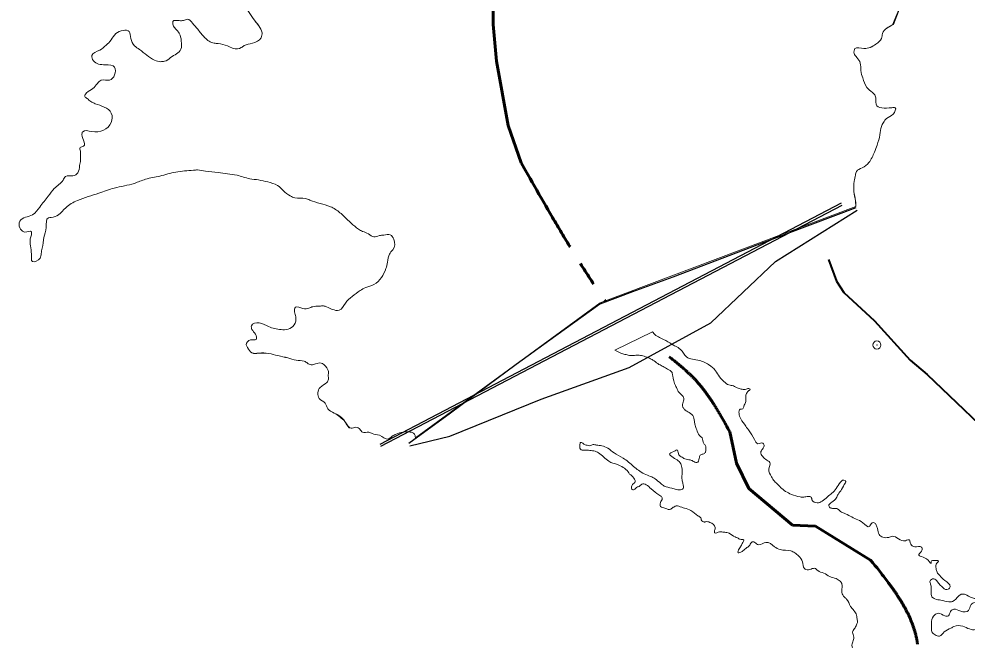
# Model space of a CAD drawing. Extents: x 553962 to 842807, y 8883888 to 9032388.
# Drawn here: x 570285 to 579039, y 8985361 to 8991098 of the extents above; entities that cross this region are included whole.
import ezdxf

# ---------------------------------------------------------------- set-up
doc = ezdxf.new("R2010")
doc.units = 0
doc.header["$LTSCALE"] = 150
doc.header["$PDMODE"] = 32
doc.header["$PDSIZE"] = 75
doc.linetypes.add('LONG_DASH_SHORT_DASH', pattern=[9.9, 6, -1.2, 1.5, -1.2])
for name, color, linetype, lineweight in [('12', 7, 'Continuous', 25), ('25', 7, 'Continuous', 13), ('7', 7, 'LONG_DASH_SHORT_DASH', 60)]:
    doc.layers.add(name, color=color, linetype=linetype, lineweight=lineweight)

msp = doc.modelspace()

# ---------------------------------------------------------------- linework, layer by layer
at = {"layer": '12', "lineweight": 40}
msp.add_lwpolyline([(577759.9, 8988875.8), (577832.5, 8988674.7), (577901.5, 8988571.1), (578184.7, 8988310.3), (578513.4, 8987946.2), (578671.2, 8987814.3), (579419.2, 8987100.9), (579808.1, 8986794.1), (580283, 8986357.3), (580496.3, 8986108), (581364.8, 8985224.5), (581561.3, 8985062.5), (582162.5, 8984452.7), (582384.7, 8984161.9), (582616.4, 8983918.8), (582880.2, 8983596.7), (583472.4, 8982628.4), (583582.5, 8982317.7), (583621.7, 8982083.2), (583591.6, 8981897.8), (583552.5, 8981370), (583461.7, 8980518.1), (583461.7, 8980001.2)], dxfattribs=at)
at = {"layer": '25'}
for p, q in [((578359.3, 8991047.5), (578446.9, 8991274.5)), ((578012.7, 8989366.8), (575651.3, 8988475.2)), ((576135.2, 8988209.5), (575788.1, 8988037.5)), ((576135.2, 8988209.5), (575788.1, 8988037.5)), ((576089.5, 8987971), (576313.7, 8988093.8))]:
    msp.add_line(p, q, dxfattribs=at)
at = {"layer": '25', "lineweight": 25}
for p, q in [((577877.7, 8989395.6), (573616.6, 8987168.4)), ((573625.3, 8987151.7), (577886.4, 8989378.8))]:
    msp.add_line(p, q, dxfattribs=at)
at = {"layer": '25'}
for points in [[(578351.6, 8991043.2), (578446.9, 8991274.5), (572334.3, 8991274.5), (572447.3, 8991102.9), (572499.8, 8991033.9)], [(573946.4, 8987228.8), (575651.3, 8988475.2), (578012.7, 8989366.8), (578009.5, 8989418.3)], [(576089.5, 8987971), (576313.7, 8988093.8), (576089.5, 8987971)]]:
    msp.add_lwpolyline(points, dxfattribs=at)
at = {"layer": '25', "lineweight": 25}
for points in [[(578012.9, 8989352.9), (577187, 8989042.7), (576324, 8988712.7), (575950.1, 8988578.7), (575647.5, 8988463.9), (575187.8, 8988130.1), (574877.2, 8987905.3), (574268.6, 8987457.2), (573884, 8987175.6)], [(573895.3, 8987154), (574263.9, 8987244.7), (575107.4, 8987587), (575919.3, 8987877.8), (576674.3, 8988291.2), (577269.1, 8988857.9), (578024.2, 8989331.3)]]:
    msp.add_lwpolyline(points, dxfattribs=at)
at = {"layer": '25'}
for points in [[(572497.9, 8989611.9), (572416.1, 8989621.7), (572298.7, 8989654.1), (572210.5, 8989666.4), (572124.8, 8989681.2), (572006.5, 8989692.2), (571934.7, 8989703.3), (571895.8, 8989700.6), (571733.8, 8989683.8), (571587.2, 8989646.9), (571453.1, 8989617.6), (571351.8, 8989579.6), (571165.1, 8989536.3), (571023.7, 8989489.3), (570824.7, 8989420.8), (570717.5, 8989353.9), (570650.5, 8989289.6), (570581.7, 8989265.5), (570557.9, 8989261.6), (570536.5, 8989171.1), (570516.3, 8989080.5), (570500.1, 8988981.1), (570490.7, 8988932), (570480, 8988888), (570410, 8988857.6), (570400.3, 8988925.5), (570389.6, 8989066.3), (570400.3, 8989105.3), (570401.2, 8989131.7), (570339.7, 8989129), (570310.5, 8989145.2), (570285.9, 8989198), (570293, 8989230.7), (570411.6, 8989290.1), (570477.3, 8989360.7), (570556.4, 8989461.5), (570612, 8989532.1), (570692.7, 8989609.1), (570714.8, 8989641.8), (570783.9, 8989649.6), (570828.7, 8989677.3), (570845.5, 8989742.8), (570853.5, 8989794.3), (570853.3, 8989809.4), (570852.4, 8989877.3), (570850.7, 8989910), (570881.9, 8989923.9), (570867.7, 8990045.8), (570873.8, 8990055.9), (570956.8, 8990057.4), (571136.7, 8990140.9), (571138, 8990227.7), (571073.1, 8990284.1), (570988.5, 8990315.2), (570949.2, 8990336.5), (570913.7, 8990362.8), (570894.5, 8990381.6), (570910.4, 8990415.6), (570967.7, 8990454.8), (571009.8, 8990502.7), (571044.6, 8990531.7), (571122.5, 8990533.2), (571168.4, 8990581.1), (571168.7, 8990652.7), (571082.9, 8990673.9), (570973, 8990711.2), (570957.2, 8990759), (571030.7, 8990809.5), (571089.2, 8990854.9), (571136.3, 8990904.1), (571180.8, 8990962.1), (571302.4, 8990981.3), (571318.4, 8990918.5), (571353.3, 8990850.7), (571399, 8990815.6), (571537.4, 8990716.7), (571595.4, 8990703), (571610.5, 8990704.3), (571630.6, 8990706.9), (571685.4, 8990741), (571779.9, 8990818), (571783.9, 8990893.5), (571765.3, 8990965.1), (571729.5, 8991007.7), (571709, 8991040.3), (571707.2, 8991075.5), (571765, 8991082), (571805.2, 8991084.6), (571839, 8991094.8), (571888.5, 8991059.7), (571937, 8991003.3)], [(571937, 8991003.3), (571888.5, 8991059.7), (571839, 8991094.8), (571805.2, 8991084.6), (571765, 8991082), (571707.2, 8991075.5), (571709, 8991040.3), (571729.5, 8991007.7), (571765.3, 8990965.1), (571783.9, 8990893.5), (571779.9, 8990818), (571685.4, 8990741), (571630.6, 8990706.9), (571610.5, 8990704.3), (571595.4, 8990703), (571537.4, 8990716.7), (571399, 8990815.6), (571353.3, 8990850.7), (571318.4, 8990918.5), (571302.4, 8990981.3), (571180.8, 8990962.1), (571136.3, 8990904.1), (571089.2, 8990854.9), (571030.7, 8990809.5), (570957.2, 8990759), (570973, 8990711.2), (571082.9, 8990673.9), (571168.7, 8990652.7), (571168.4, 8990581.1), (571122.5, 8990533.2), (571044.6, 8990531.7), (571009.8, 8990502.7), (570967.7, 8990454.8), (570910.4, 8990415.6), (570894.5, 8990381.6), (570913.7, 8990362.8), (570949.2, 8990336.5), (570988.5, 8990315.2), (571073.1, 8990284.1), (571138, 8990227.7), (571136.7, 8990140.9), (570956.8, 8990057.4), (570873.8, 8990055.9), (570867.7, 8990045.8), (570881.9, 8989923.9), (570850.7, 8989910), (570852.4, 8989877.3), (570853.3, 8989809.4), (570853.5, 8989794.3), (570845.5, 8989742.8), (570828.7, 8989677.3), (570783.9, 8989649.6), (570714.8, 8989641.8), (570692.7, 8989609.1), (570612, 8989532.1), (570556.4, 8989461.5), (570477.3, 8989360.7), (570411.6, 8989290.1), (570293, 8989230.7), (570285.9, 8989198), (570310.5, 8989145.2), (570339.7, 8989129), (570401.2, 8989131.7), (570400.3, 8989105.3), (570389.6, 8989066.3), (570400.3, 8988925.5), (570410, 8988857.6), (570480, 8988888), (570490.7, 8988932), (570500.1, 8988981.1), (570516.3, 8989080.5), (570536.5, 8989171.1), (570557.9, 8989261.6), (570581.7, 8989265.5), (570650.5, 8989289.6), (570717.5, 8989353.9), (570824.7, 8989420.8), (571023.7, 8989489.3), (571165.1, 8989536.3), (571351.8, 8989579.6), (571453.1, 8989617.6), (571587.2, 8989646.9), (571733.8, 8989683.8), (571895.8, 8989700.6), (571934.7, 8989703.3), (572006.5, 8989692.2), (572124.8, 8989681.2), (572210.5, 8989666.4), (572298.7, 8989654.1), (572416.1, 8989621.7), (572497.9, 8989611.9)], [(571937, 8991003.3), (571999.7, 8990925.5), (572088.4, 8990874.2), (572123.6, 8990870.6), (572210.7, 8990848.2), (572263.8, 8990825.7), (572337.9, 8990833.5), (572365.3, 8990852.4), (572440.4, 8990872.8), (572520.2, 8990924.6), (572529.6, 8990971.1), (572499.8, 8991033.9), (572447.3, 8991102.9)], [(572499.8, 8991033.9), (572529.6, 8990971.1), (572520.2, 8990924.6), (572440.4, 8990872.8), (572365.3, 8990852.4), (572337.9, 8990833.5), (572263.8, 8990825.7), (572210.7, 8990848.2), (572123.6, 8990870.6), (572088.4, 8990874.2), (571999.7, 8990925.5), (571937, 8991003.3)], [(578359.3, 8991047.5), (578299.4, 8991013.4), (578258.6, 8990964.2), (578249.2, 8990917.7), (578198.3, 8990864.7), (578087, 8990825.4), (578004, 8990823.9), (577997.1, 8990778.6), (578021.5, 8990742.2), (578053.6, 8990690.8), (578058.4, 8990620.4), (578075.6, 8990552.5), (578114.5, 8990465.9), (578165.5, 8990418.3), (578191, 8990388.2), (578198.4, 8990310.2), (578343.4, 8990278), (578376.1, 8990276.8), (578356.8, 8990218.9), (578295.7, 8990178.5), (578267.3, 8990142), (578247.7, 8990103), (578234.9, 8990028.7), (578208.6, 8989933.1), (578184.3, 8989867.7), (578131.6, 8989770.7), (578070.7, 8989722.7), (578017.1, 8989688.6), (578008.7, 8989655.9), (577998.2, 8989599.3), (577994.4, 8989505), (578009.5, 8989418.3), (578012.7, 8989366.8)], [(578198.3, 8990864.7), (578249.2, 8990917.7), (578258.6, 8990964.2), (578299.4, 8991013.4), (578351.6, 8991043.2)], [(578009.5, 8989418.3), (577994.4, 8989505), (577998.2, 8989599.3), (578008.7, 8989655.9), (578017.1, 8989688.6), (578070.7, 8989722.7), (578131.6, 8989770.7), (578184.3, 8989867.7), (578208.6, 8989933.1), (578234.9, 8990028.7), (578247.7, 8990103), (578267.3, 8990142), (578295.7, 8990178.5), (578356.8, 8990218.9), (578376.1, 8990276.8), (578343.4, 8990278), (578198.4, 8990310.2), (578191, 8990388.2), (578165.5, 8990418.3), (578114.5, 8990465.9), (578075.6, 8990552.5), (578058.4, 8990620.4), (578053.6, 8990690.8), (578021.5, 8990742.2), (577997.1, 8990778.6), (578004, 8990823.9), (578087, 8990825.4), (578198.3, 8990864.7)], [(573946.4, 8987228.8), (573942.2, 8987251.7), (573936.8, 8987263.8), (573898.8, 8987282.6), (573768.4, 8987263.3), (573732.2, 8987244.3), (573693.6, 8987217.8), (573613.9, 8987252.8), (573547, 8987267.7), (573515.4, 8987281.4), (573456.3, 8987280), (573433.3, 8987308.8), (573396.6, 8987326.3), (573352.8, 8987317.4), (573295.3, 8987380.1), (573196.2, 8987457.7), (573136.6, 8987497.8), (573112, 8987549.3), (573058.6, 8987593.1), (573066, 8987695), (573128.2, 8987739.2), (573142.9, 8987771.9), (573142.1, 8987824.7), (573143.3, 8987828.5), (573127.6, 8987875), (573074.2, 8987920.1), (573005.3, 8987906), (572963.7, 8987908.4), (572949.8, 8987918.4), (572918.1, 8987935.9), (572845, 8987947), (572768.1, 8987966.9), (572676, 8987988), (572591.5, 8988009.2), (572499.7, 8988011.4), (572436.8, 8988013.7), (572394.6, 8988063.9), (572384.2, 8988087.7), (572423.8, 8988133.1), (572476.6, 8988138.3), (572468.4, 8988187.3), (572436.4, 8988230), (572432.1, 8988263.9), (572503.4, 8988290.5), (572590.6, 8988256.8), (572705.4, 8988228.2), (572769.5, 8988232.2), (572826.8, 8988271.4), (572840.8, 8988346.8), (572828.9, 8988392.1), (572838.4, 8988434.8), (572907.7, 8988423.7), (572962.9, 8988427.7), (572999.2, 8988440.3), (573054.4, 8988445.5), (573062, 8988445.6), (573097.2, 8988446.9), (573126.2, 8988438.2), (573178.1, 8988415.7), (573242.3, 8988407.1), (573299.2, 8988471.4), (573362.5, 8988535.7), (573437.2, 8988588.7), (573487.1, 8988616.6), (573563.4, 8988645.7), (573631.6, 8988710), (573673.3, 8988791.9), (573687.5, 8988852.3), (573707.9, 8988926.5), (573725.1, 8988953), (573737.5, 8988965.6), (573746.2, 8989062.4), (573713, 8989103.8), (573653.9, 8989102.3), (573613.8, 8989097.2), (573561.1, 8989084.5), (573511.7, 8989113.2), (573458.6, 8989135.7), (573420.6, 8989157), (573288.3, 8989273.5), (573248.8, 8989308.6), (573161.3, 8989363.7), (573065.3, 8989393.6), (572971.9, 8989424.7), (572928.9, 8989440.9), (572833.3, 8989444.4), (572790.3, 8989463.1), (572725.5, 8989513.2), (572673.4, 8989559.6), (572582.4, 8989592), (572497.9, 8989611.9)], [(572497.9, 8989611.9), (572582.4, 8989592), (572673.4, 8989559.6), (572725.5, 8989513.2), (572790.3, 8989463.1), (572833.3, 8989444.4), (572928.9, 8989440.9), (572971.9, 8989424.7), (573065.3, 8989393.6), (573161.3, 8989363.7), (573248.8, 8989308.6), (573288.3, 8989273.5), (573420.6, 8989157), (573458.6, 8989135.7), (573511.7, 8989113.2), (573561.1, 8989084.5), (573613.8, 8989097.2), (573653.9, 8989102.3), (573713, 8989103.8), (573746.2, 8989062.4), (573737.5, 8988965.6), (573725.1, 8988953), (573707.9, 8988926.5), (573687.5, 8988852.3), (573673.3, 8988791.9), (573631.6, 8988710), (573563.4, 8988645.7), (573487.1, 8988616.6), (573437.2, 8988588.7), (573362.5, 8988535.7), (573299.2, 8988471.4), (573242.3, 8988407.1), (573178.1, 8988415.7), (573126.2, 8988438.2), (573097.2, 8988446.9), (573062, 8988445.6), (573054.4, 8988445.5), (572999.2, 8988440.3), (572962.9, 8988427.7), (572907.7, 8988423.7), (572838.4, 8988434.8), (572828.9, 8988392.1), (572840.8, 8988346.8), (572826.8, 8988271.4), (572769.5, 8988232.2), (572705.4, 8988228.2), (572590.6, 8988256.8), (572503.4, 8988290.5), (572432.1, 8988263.9), (572436.4, 8988230), (572468.4, 8988187.3), (572476.6, 8988138.3), (572423.8, 8988133.1), (572384.2, 8988087.7), (572394.6, 8988063.9), (572436.8, 8988013.7), (572499.7, 8988011.4)], [(576313.7, 8988093.8), (576236.8, 8988136.9), (576148, 8988192), (576135.2, 8988209.5)], [(576313.7, 8988093.8), (576236.8, 8988136.9), (576148, 8988192), (576135.2, 8988209.5)], [(575788.1, 8988037.5), (575861.4, 8988005), (575900.6, 8987995.1), (575944.6, 8987988.9), (575993.6, 8987992.8), (576032.6, 8987989.2), (576084.4, 8987973), (576089.5, 8987971)], [(575788.1, 8988037.5), (575861.4, 8988005), (575900.6, 8987995.1), (575944.6, 8987988.9), (575993.6, 8987992.8), (576032.6, 8987989.2), (576084.4, 8987973), (576089.5, 8987971)], [(577145.8, 8987117.4), (577157, 8987132.6), (577165.3, 8987162.8), (577153.8, 8987180.3), (577107.4, 8987173.9), (577075.4, 8987214), (577027.8, 8987293.1), (576995.8, 8987337), (576949.6, 8987404.8), (576933.8, 8987455), (576944.6, 8987492.8), (576968.4, 8987497.9), (576979.4, 8987523), (576992.8, 8987554.5), (576997.2, 8987597.3), (576996.9, 8987622.4), (577004.2, 8987640), (577023.9, 8987665.2), (577031.5, 8987667.8), (577036.4, 8987674.1), (577031.2, 8987682.9), (576999.9, 8987679), (576962.2, 8987677.6), (576926.8, 8987686.3), (576881.3, 8987708.8), (576840.9, 8987717.5), (576794, 8987748.8), (576742.9, 8987807.7), (576707, 8987861.7), (576677.7, 8987888), (576663.7, 8987898), (576567.9, 8987942.7), (576447.7, 8987977.8), (576392.7, 8988045.6), (576345.7, 8988075.6), (576313.7, 8988093.8)], [(572499.7, 8988011.4), (572591.5, 8988009.2), (572676, 8987988), (572768.1, 8987966.9), (572845, 8987947), (572918.1, 8987935.9), (572949.8, 8987918.4), (572963.7, 8987908.4), (573005.3, 8987906), (573074.2, 8987920.1), (573127.6, 8987875), (573143.3, 8987828.5), (573142.1, 8987824.7), (573142.9, 8987771.9), (573128.2, 8987739.2), (573066, 8987695), (573058.6, 8987593.1), (573112, 8987549.3), (573136.6, 8987497.8), (573196.2, 8987457.7), (573295.3, 8987380.1)], [(576089.5, 8987971), (576123.6, 8987955.5), (576150.2, 8987939.2), (576194.7, 8987907.9), (576233.9, 8987886.7), (576274.5, 8987864.2), (576315.1, 8987831.6), (576321.8, 8987800.2), (576348.2, 8987711), (576362.5, 8987679.6), (576376.7, 8987652), (576404.7, 8987624.4), (576424, 8987594.3), (576424.2, 8987580.5), (576412.2, 8987537.7), (576415, 8987513.8), (576429.2, 8987492.5), (576462.2, 8987468.7), (576506.6, 8987436.1), (576522.5, 8987379.6), (576528, 8987345.7), (576543.6, 8987304.2), (576569.5, 8987250.2), (576592.4, 8987227.7), (576608.2, 8987177.4), (576624.9, 8987154.9), (576626.5, 8987124.7), (576623.2, 8987094.5), (576600.8, 8987079.3), (576575.8, 8987069.2), (576566.1, 8987040.3), (576544, 8987000), (576507.3, 8987015), (576482.1, 8987024.9), (576434.2, 8987034.8), (576399.9, 8987054.9), (576383.5, 8987066.1), (576371.8, 8987092.5), (576366.4, 8987115.1), (576331.4, 8987103.7), (576292.8, 8987078.4), (576301.7, 8987065.9), (576390.6, 8986999.5), (576406.3, 8986955.6), (576407.2, 8986890.2), (576407.9, 8986842.4), (576416, 8986803.5), (576418.6, 8986790.9), (576419, 8986762), (576405.3, 8986751.9), (576355.1, 8986751.7), (576312.2, 8986764.2), (576244, 8986784.1), (576211, 8986807.9), (576158.8, 8986850.5), (576117.1, 8986873), (576057.7, 8986895.4), (576005.7, 8986929.2), (575959.9, 8986965.6), (575864.6, 8987042), (575779.7, 8987090.7), (575722.5, 8987133.3), (575666.9, 8987155.8), (575619, 8987161.9), (575586.3, 8987166.9), (575555, 8987156.7), (575531.1, 8987160.4), (575499.5, 8987170.4), (575480.4, 8987185.4), (575470.4, 8987185.4), (575465.5, 8987176.6), (575463.4, 8987145.1), (575468.7, 8987123.8), (575511.6, 8987113.8), (575544.3, 8987113.9), (575593.4, 8987107.8), (575637.6, 8987090.3), (575730.5, 8987012.7), (575749.5, 8987002.6), (575767.1, 8986996.4), (575793.6, 8986989), (575811.3, 8986982.7), (575863.2, 8986956.5), (575910.3, 8986915.1), (575923.2, 8986893.8)], [(573295.3, 8987380.1), (573352.8, 8987317.4), (573396.6, 8987326.3), (573433.3, 8987308.8), (573456.3, 8987280), (573515.4, 8987281.4), (573547, 8987267.7), (573613.9, 8987252.8), (573693.6, 8987217.8), (573732.2, 8987244.3), (573768.4, 8987263.3), (573898.8, 8987282.6), (573936.8, 8987263.8), (573942.2, 8987251.7), (573946.4, 8987228.8)], [(579273.6, 8985691.7), (579262.6, 8985760.8), (579270.4, 8985832.5), (579275.2, 8985853.9), (579250.6, 8985814.9), (579184.7, 8985756.8), (579106.9, 8985746.5), (579036.1, 8985776.5), (578994.5, 8985786.4), (578962.1, 8985768.7), (578903.7, 8985717), (578869.8, 8985714.4), (578797.9, 8985729.3), (578742.4, 8985741.7), (578714.5, 8985761.7), (578707.6, 8985808.2), (578707.1, 8985839.7), (578702.8, 8985878.6), (578696.2, 8985903.7), (578709.8, 8985921.4), (578732.3, 8985927.7), (578766.7, 8985898.9), (578819, 8985842.5), (578840.5, 8985828.7), (578865.7, 8985831.3), (578882.9, 8985854), (578833.1, 8985911.7), (578787.2, 8985956.8), (578761.7, 8985989.4), (578753.7, 8986022.1), (578752, 8986049.7), (578760.5, 8986071.1), (578775.4, 8986088.8), (578774.1, 8986093.8), (578747.6, 8986095), (578707.5, 8986087.3), (578709, 8986071), (578678.5, 8986098.6), (578594.8, 8986151.1), (578625.6, 8986195.2), (578619, 8986220.3), (578556.1, 8986222.7), (578525.7, 8986238.9), (578514.1, 8986259), (578507.4, 8986286.6), (578469.8, 8986279), (578348.6, 8986320.1), (578316, 8986310), (578261.9, 8986311.1), (578227.7, 8986334.8), (578211.8, 8986392.6), (578200, 8986424), (578182.2, 8986445.3), (578162.1, 8986442.8), (578137.4, 8986408.8), (578076.6, 8986445), (578015.8, 8986477.6), (577903.1, 8986532.5), (577871.5, 8986547.5), (577847.3, 8986571.3), (577798.2, 8986577.5), (577769.1, 8986588.7), (577762.6, 8986601.3), (577791.1, 8986635.3), (577830.8, 8986673.1), (577847.9, 8986707.1), (577881.3, 8986751.2), (577915.6, 8986814.2), (577920.5, 8986825.5), (577912.8, 8986834.3), (577832.1, 8986761.1), (577791.2, 8986718.3), (577750.2, 8986684.2), (577700.5, 8986642.6), (577655.4, 8986628.6), (577607.2, 8986657.4), (577600.7, 8986678.7), (577572.9, 8986687.5), (577531.5, 8986682.3), (577497.5, 8986683.5), (577418, 8986707.1), (577317.8, 8986770.9), (577294.8, 8986796), (577260.4, 8986828.6), (577233.5, 8986870), (577208.6, 8986939.1), (577217.8, 8987002), (577178.5, 8987030.8), (577145.3, 8987065.9), (577133.7, 8987086), (577145.8, 8987117.4)], [(575923.2, 8986893.8), (575963.9, 8986856.2), (575972, 8986817.2), (575957.1, 8986804.6), (575947.2, 8986790.8), (575941.3, 8986763.1), (575947.8, 8986750.5), (575959.1, 8986749.3), (575971.6, 8986754.4), (575980.3, 8986763.2), (575997.7, 8986775.8), (576001.5, 8986777.1), (576012.7, 8986780.9), (576035.1, 8986801.1), (576122.4, 8986758.6), (576194.8, 8986702.2), (576212.6, 8986691), (576225.5, 8986668.4), (576218.2, 8986649.5), (576204.9, 8986610.5), (576210.1, 8986595.4), (576227.8, 8986586.7), (576267, 8986572.9), (576280.9, 8986566.7), (576303.5, 8986570.5), (576315.9, 8986580.6), (576338.4, 8986593.3), (576352.1, 8986600.8), (576405.1, 8986587.2), (576429.1, 8986579.7), (576489.7, 8986557.2), (576553.2, 8986509.7), (576569.7, 8986500.9), (576585.2, 8986473.3), (576585.2, 8986472), (576599.2, 8986457), (576610.6, 8986449.5), (576619.4, 8986452), (576654.6, 8986452.1), (576664.7, 8986448.4), (576714.4, 8986402), (576708.5, 8986371.8), (576708.8, 8986350.5), (576730.2, 8986351.8), (576752.6, 8986361.9), (576784.1, 8986358.2), (576821.9, 8986354.6), (576842.1, 8986348.3), (576896.6, 8986313.3), (576920.6, 8986304.6), (576944.7, 8986292.1), (576977.4, 8986288.4), (576964.1, 8986253.1), (576946.9, 8986222.9), (576924.8, 8986182.6), (576926.3, 8986167.5), (576942.6, 8986170.1), (576968.8, 8986184), (577006.1, 8986215.6), (577033.4, 8986238.3), (577037.1, 8986248.3), (577063.2, 8986269.8), (577096.1, 8986249.8), (577113.8, 8986242.3), (577181.4, 8986263.8), (577262.4, 8986223.8), (577313.1, 8986196.3), (577412.6, 8986185.3), (577449.3, 8986166.6), (577483.6, 8986137.8), (577520.8, 8986085.1), (577538, 8986021), (577550.7, 8986012.2), (577598.4, 8986017.4), (577639.8, 8986021.3), (577660.2, 8986002.5), (577717.1, 8985980), (577771.6, 8985947.5), (577830.9, 8985928.8), (577867.7, 8985905.1), (577884.4, 8985877.4), (577883.7, 8985835.9), (577886.9, 8985789.4), (577917.6, 8985748), (577926.6, 8985739.3), (577963.9, 8985672.7), (577987, 8985642.6), (578015.2, 8985602.5), (578024.6, 8985556), (578026.3, 8985522.1), (578017.8, 8985501.9)], [(579238.3, 8985520.6), (579223.2, 8985518.1), (579188.2, 8985501.6), (579159.6, 8985477.6), (579118.4, 8985457.4), (579063, 8985463.5), (578998.6, 8985488.5), (578918.1, 8985487), (578890.3, 8985471.6), (578828.3, 8985436.4), (578783.6, 8985398.6), (578744.5, 8985409.8), (578712.6, 8985439.8), (578712, 8985481.3), (578710.1, 8985534.1), (578741.9, 8985595.8), (578773.2, 8985608.5), (578833.9, 8985584.4), (578866.5, 8985586.2), (578887.3, 8985626.4), (578918.5, 8985646.7), (578980.3, 8985628), (579053.1, 8985635.7), (579072.6, 8985682.3), (579099.9, 8985706.3), (579214.6, 8985686.5), (579237.2, 8985686.6), (579259.8, 8985687.9), (579273.6, 8985691.7)], [(578017.8, 8985501.9), (578000.7, 8985466.7), (577982.3, 8985433.9), (577988.9, 8985411.3), (577990.8, 8985366), (577977.5, 8985325.8), (577986.9, 8985278), (578034.9, 8985261.8), (578062.8, 8985244.3), (578092.1, 8985219.2), (578130.2, 8985193), (578140.6, 8985161.6), (578141.1, 8985125.1), (578129, 8985096.1), (578095.4, 8985070.9), (578046.4, 8985067), (577988.7, 8985058), (577998.4, 8984991.4), (577972.2, 8984972.5), (577959.9, 8984954.8), (577969.3, 8984910.8), (577948.5, 8984870.6), (577931.5, 8984830.3), (577925.6, 8984798.8), (577918.4, 8984771.1), (577845.9, 8984837.6), (577838.4, 8984923), (577814.1, 8984953.1), (577798.8, 8984972), (577786.1, 8984982), (577789.7, 8984994.6), (577823, 8985036.1), (577805.2, 8985051.2), (577729.6, 8985068.6), (577691.6, 8985089.8), (577644.9, 8985102.2), (577631.2, 8985093.4), (577656.8, 8985060.8), (577696.2, 8985025.7), (577720.2, 8985015.7), (577747.2, 8984976.8), (577747.6, 8984942.9), (577750.5, 8984914), (577728.1, 8984898.8), (577714.6, 8984873.6), (577735.3, 8984832.2), (577761.3, 8984770.7), (577683.5, 8984666.1), (577641, 8984647.1), (577624.8, 8984638.2), (577573.7, 8984702.2), (577535.5, 8984734.8), (577487.2, 8984772.4), (577466.4, 8984729.6), (577458.7, 8984651.6), (577392.9, 8984587.3), (577355.8, 8984546.9), (577325.9, 8984526.7), (577298.1, 8984532.9), (577267.6, 8984560.5), (577238, 8984612), (577200, 8984628.2), (577164.7, 8984636.9), (577143, 8984664.5), (577137.8, 8984670.8), (577091.7, 8984643), (577033.7, 8984656.6), (576981.6, 8984696.7), (576991.4, 8984718.1), (576996, 8984745.8), (576972, 8984753.2), (576935.6, 8984754.4), (576895, 8984779.4), (576850.4, 8984822), (576816.1, 8984852.1), (576790.7, 8984864.6), (576761.6, 8984879.6), (576741.3, 8984893.4), (576705, 8984882), (576705.2, 8984869.4), (576745.8, 8984840.6), (576755.1, 8984807.9), (576742.9, 8984775.2), (576784.8, 8984747.7), (576802.4, 8984745.2), (576825.4, 8984717.6), (576897.8, 8984665), (576916.9, 8984648.7), (576936.6, 8984585.9), (576960.7, 8984569.7), (576977.2, 8984562.2)]]:
    msp.add_spline(points, degree=3, dxfattribs=at)
msp.add_point((578206.7, 8988086.2), dxfattribs=at)
at = {"layer": '7'}
for points in [[(574667.6, 8991383.4), (574663.3, 8991045.9), (574695.7, 8990709.2), (574803.7, 8990112.5), (574922.1, 8989769.7)], [(576848.8, 8987284.7), (576909, 8986996.6), (577023.9, 8986762.4), (577426.1, 8986423.2), (577640.5, 8986414.6), (578148.9, 8986100.6)]]:
    msp.add_lwpolyline(points, dxfattribs=at)
for points in [[(574922.1, 8989769.7), (575604.9, 8988629.2), (575699.9, 8988488.2)], [(576848.8, 8987284.7), (576530.9, 8987764), (576243.6, 8988012.7)], [(578148.9, 8986100.6), (578588.4, 8985259.2), (578387.1, 8984670.8), (577761.3, 8984372.4), (576742.9, 8984054.8), (576047.2, 8983814.9), (575896.3, 8983061.6), (576017.9, 8982051.6), (576505.4, 8981680.2), (577877.5, 8981304.8), (578797.8, 8980419.1)]]:
    msp.add_spline(points, degree=3, dxfattribs=at)

doc.saveas('drawing.dxf')
